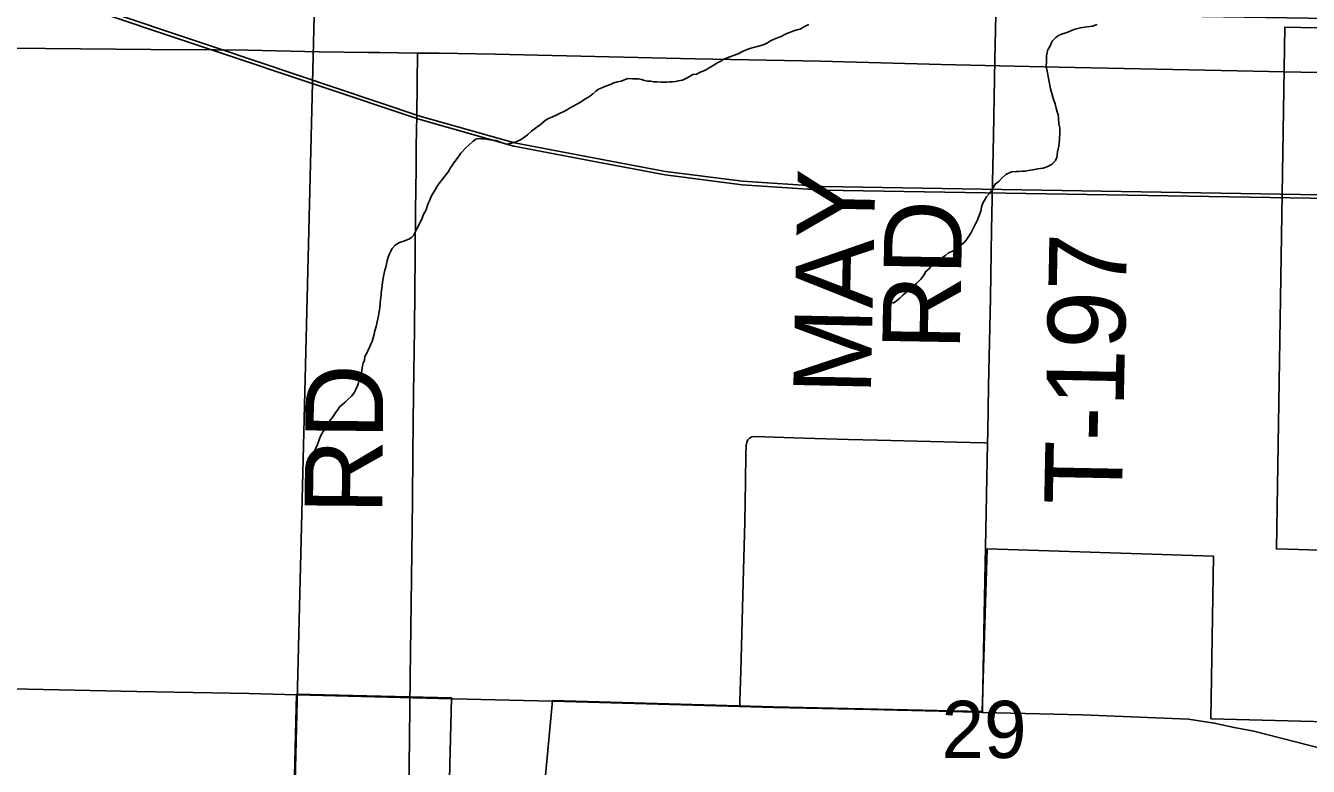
# Model space of a CAD drawing. Extents: x 2.4 to 73.1, y 4.5 to 25.6.
# Drawn here: x 46.4925 to 46.9617, y 22.3238 to 22.5948 of the extents above; entities that cross this region are included whole.
import ezdxf

# ---------------------------------------------------------------- set-up
doc = ezdxf.new("R2010")
doc.units = 0
for name, color, linetype in [('GM_X_County_Road', 7, 'Continuous'), ('GM_X_Minor_River', 7, 'Continuous'), ('GM_X_Rail_Line', 7, 'Continuous'), ('GM_X_Section', 7, 'Continuous'), ('GM_X_Section_Text', 7, 'Continuous'), ('GM_X_Township_Road', 7, 'Continuous'), ('GM_X_Township_Road_Text', 7, 'Continuous')]:
    doc.layers.add(name, color=color, linetype=linetype)

msp = doc.modelspace()

# ---------------------------------------------------------------- linework, layer by layer
at = {"layer": 'GM_X_County_Road'}
msp.add_line((46.64896, 22.34856), (46.68482, 22.34764), dxfattribs=at)
for points in [[(46.98223, 22.59359), (46.95309, 22.59426), (46.94999, 22.40335), (46.97405, 22.40272)], [(46.22396, 22.5904), (46.22851, 22.59031), (46.26052, 22.5899), (46.30031, 22.58916), (46.31647, 22.5889), (46.33107, 22.58857), (46.33853, 22.58853), (46.36931, 22.58808), (46.38298, 22.58792), (46.40909, 22.58764), (46.42681, 22.58742), (46.4467, 22.58716), (46.46131, 22.58683), (46.4756, 22.58666), (46.4843, 22.58657), (46.49985, 22.58648), (46.53839, 22.58602), (46.56202, 22.58592), (46.57383, 22.58579), (46.59994, 22.58519), (46.61796, 22.58499), (46.62194, 22.58495), (46.63588, 22.58476)], [(46.63588, 22.58476), (46.64374, 22.58474), (46.66425, 22.58442), (46.73727, 22.58267), (46.78326, 22.58174), (46.82738, 22.58059), (46.87026, 22.57966), (46.91812, 22.57859), (46.97063, 22.57759), (47.01413, 22.57648), (47.08281, 22.57503), (47.12383, 22.5742), (47.14129, 22.57376)], [(46.97303, 22.34006), (46.92605, 22.34128), (46.92699, 22.40069), (46.84426, 22.40344), (46.84238, 22.34388), (46.76602, 22.34566), (46.6852, 22.34791), (46.68154, 22.30879), (46.64727, 22.30953), (46.64834, 22.34885), (46.59162, 22.35029), (46.59068, 22.31048), (46.58656, 22.09687), (46.57902, 21.87084), (46.57857, 21.85748), (47.53448, 22.1662)], [(46.08633, 22.36102), (46.09418, 22.36099), (46.11469, 22.36068), (46.18771, 22.35893), (46.2337, 22.358), (46.27782, 22.35684), (46.32071, 22.35591), (46.36856, 22.35485), (46.42108, 22.35385), (46.46458, 22.35273), (46.53325, 22.35128), (46.57427, 22.35045), (46.59173, 22.35001)], [(46.5908, 22.3102), (46.59131, 22.32853), (46.59156, 22.33969), (46.59165, 22.34525), (46.59173, 22.35001)], [(46.59173, 22.35001), (46.64846, 22.34858), (46.64896, 22.34856)], [(46.68482, 22.34764), (46.68532, 22.34763), (46.75374, 22.34573)], [(46.75374, 22.34573), (46.76614, 22.34538), (46.80149, 22.34458), (46.83164, 22.3439), (46.8425, 22.3436)], [(46.8425, 22.3436), (46.87889, 22.34263), (46.91781, 22.34109)], [(46.91781, 22.34109), (46.92728, 22.33968), (46.93452, 22.33807), (46.94177, 22.33666), (46.96693, 22.33022)]]:
    msp.add_lwpolyline(points, dxfattribs=at)
at = {"layer": 'GM_X_Minor_River'}
for points in [[(46.77903, 22.59518), (46.77769, 22.59464), (46.77673, 22.5941), (46.77576, 22.59355), (46.77461, 22.5932), (46.77347, 22.59285), (46.77193, 22.59232), (46.77098, 22.59197), (46.77001, 22.59142), (46.76886, 22.59088), (46.76752, 22.59035), (46.76636, 22.58981), (46.76502, 22.58927), (46.76386, 22.58854), (46.7629, 22.588), (46.76194, 22.58764), (46.7606, 22.5873), (46.75869, 22.58677), (46.75774, 22.58661), (46.75601, 22.58589), (46.75447, 22.58517), (46.75332, 22.58463), (46.75236, 22.58428), (46.7491, 22.58303), (46.74795, 22.58249), (46.74679, 22.58176), (46.74545, 22.58122), (46.74428, 22.58031), (46.74294, 22.57958), (46.74178, 22.57885), (46.74062, 22.57831), (46.73928, 22.57777), (46.73793, 22.57705), (46.7366, 22.57689), (46.73564, 22.57635), (46.73429, 22.57562), (46.73275, 22.5749), (46.73122, 22.57456), (46.73027, 22.5744), (46.72913, 22.57424), (46.72818, 22.57426), (46.72703, 22.5741), (46.72608, 22.57412), (46.72495, 22.57415), (46.72343, 22.57419), (46.72229, 22.57422), (46.72115, 22.57444), (46.72002, 22.57447), (46.71888, 22.57469), (46.71775, 22.5751), (46.71662, 22.57532), (46.71548, 22.57534), (46.71453, 22.57537), (46.71282, 22.57541), (46.71186, 22.57506), (46.71033, 22.57453), (46.70899, 22.57418), (46.70765, 22.57383), (46.7065, 22.5733), (46.70535, 22.57294), (46.70439, 22.57259), (46.70324, 22.57205), (46.70209, 22.57151), (46.70112, 22.57077), (46.69996, 22.56985), (46.69879, 22.56893), (46.69706, 22.56784), (46.69571, 22.56692), (46.69416, 22.56601), (46.69282, 22.56529), (46.69147, 22.56456), (46.69031, 22.56383), (46.68685, 22.56221), (46.68493, 22.56131), (46.68378, 22.56077), (46.68262, 22.56023), (46.68068, 22.55857), (46.67952, 22.55765)], [(46.88444, 22.59519), (46.88271, 22.59466), (46.88062, 22.59434), (46.87833, 22.59402), (46.87642, 22.5935), (46.87507, 22.59296), (46.87373, 22.59243), (46.87258, 22.59207), (46.87143, 22.59172), (46.87028, 22.59118), (46.86931, 22.59045), (46.86795, 22.58915), (46.86755, 22.58821), (46.86694, 22.5869), (46.86635, 22.58597), (46.86614, 22.58502), (46.86591, 22.5837), (46.86587, 22.5818), (46.86582, 22.5799), (46.86616, 22.57819), (46.86732, 22.5717), (46.86785, 22.56998), (46.8682, 22.56864), (46.86855, 22.56749), (46.86908, 22.56615), (46.86943, 22.56462), (46.86977, 22.56328), (46.87013, 22.56232), (46.87029, 22.56099), (46.87042, 22.5589), (46.87076, 22.55737), (46.87073, 22.55585), (46.87066, 22.553), (46.87041, 22.55073), (46.86998, 22.54865), (46.86973, 22.54657), (46.86914, 22.54545), (46.86796, 22.54415), (46.86642, 22.54324), (46.8647, 22.54271), (46.86279, 22.54238), (46.86088, 22.54205), (46.85993, 22.54188)], [(46.67952, 22.55765), (46.67855, 22.55692), (46.67758, 22.55618), (46.67603, 22.55489), (46.67506, 22.55416), (46.6739, 22.55324), (46.67275, 22.5527), (46.6714, 22.55216), (46.67026, 22.55181), (46.66854, 22.55148), (46.66759, 22.55169), (46.66609, 22.55211), (46.66458, 22.55272), (46.66326, 22.55294), (46.66155, 22.55318), (46.66042, 22.55339), (46.65928, 22.55342), (46.65814, 22.55345), (46.65719, 22.55329), (46.65622, 22.55255), (46.65466, 22.55107), (46.6535, 22.55015), (46.65174, 22.54811), (46.65036, 22.54624), (46.64918, 22.54457), (46.64859, 22.54363), (46.64781, 22.5427), (46.6472, 22.54139), (46.64446, 22.53804), (46.64367, 22.53692), (46.64289, 22.5358), (46.64229, 22.53468), (46.6413, 22.53318), (46.6409, 22.53224), (46.64029, 22.53074), (46.63969, 22.52943), (46.63928, 22.5283), (46.63887, 22.52717), (46.63828, 22.52623), (46.63787, 22.52511), (46.63746, 22.52398), (46.63686, 22.52285), (46.63626, 22.52154), (46.63566, 22.52042), (46.63506, 22.51929), (46.63447, 22.51817), (46.63368, 22.51724), (46.63272, 22.51669), (46.63176, 22.51634), (46.6308, 22.51598), (46.62927, 22.51545), (46.62773, 22.51454), (46.62656, 22.51324), (46.62556, 22.51137), (46.62515, 22.51005), (46.62473, 22.50873), (46.62451, 22.5076), (46.6243, 22.50646), (46.62389, 22.50533), (46.62367, 22.5042), (46.62345, 22.50307), (46.62323, 22.50174), (46.62299, 22.49985), (46.62277, 22.49853), (46.62255, 22.4972), (46.62252, 22.49606), (46.62229, 22.49474), (46.62226, 22.49322), (46.62203, 22.49171), (46.62157, 22.48868), (46.62135, 22.48755), (46.62114, 22.48641), (46.62071, 22.48472), (46.6203, 22.48321), (46.62007, 22.48188), (46.61966, 22.48056), (46.61925, 22.47925), (46.61884, 22.47831), (46.61844, 22.47737), (46.61784, 22.47605), (46.61724, 22.47474), (46.61664, 22.47381), (46.61642, 22.47248), (46.61601, 22.47135), (46.6158, 22.47041), (46.61558, 22.46946), (46.61535, 22.46776), (46.61514, 22.46682), (46.61453, 22.46512), (46.61431, 22.46418), (46.6139, 22.46305), (46.6133, 22.46174), (46.6127, 22.46042), (46.61172, 22.45931), (46.61036, 22.45801), (46.60939, 22.45709), (46.60841, 22.45617), (46.60744, 22.45543), (46.60685, 22.4545), (46.60587, 22.45319), (46.60468, 22.45132)], [(46.85993, 22.54188), (46.85821, 22.54155), (46.85707, 22.54158), (46.85574, 22.54142), (46.85479, 22.54145), (46.85308, 22.5413), (46.85097, 22.5404), (46.84941, 22.53892), (46.84843, 22.53781), (46.84727, 22.53689), (46.84668, 22.53596), (46.84569, 22.53427), (46.84509, 22.53334), (46.84392, 22.53223), (46.84313, 22.53073), (46.84253, 22.5296), (46.84212, 22.52848), (46.84189, 22.52696), (46.84047, 22.5232), (46.83988, 22.52227), (46.83907, 22.52058), (46.83827, 22.51889), (46.83729, 22.51739), (46.8365, 22.51628), (46.83572, 22.51535), (46.83475, 22.51461), (46.83378, 22.51388), (46.83262, 22.51296), (46.83127, 22.51223), (46.83012, 22.51169), (46.82895, 22.51077), (46.8276, 22.50986), (46.82605, 22.50876), (46.82489, 22.50784), (46.82373, 22.50692), (46.82294, 22.5058), (46.82178, 22.50488), (46.82099, 22.50357), (46.82, 22.50207), (46.81844, 22.50059), (46.81709, 22.49949), (46.81611, 22.49856), (46.81437, 22.49709), (46.81339, 22.49617), (46.81223, 22.49506), (46.81106, 22.49414), (46.8101, 22.4934), (46.80953, 22.49342)], [(46.60468, 22.45132), (46.60351, 22.45002), (46.60272, 22.44871), (46.60193, 22.44741), (46.60133, 22.44628), (46.60034, 22.4446), (46.59992, 22.44328), (46.59931, 22.44159), (46.59871, 22.44027), (46.59831, 22.43933), (46.59772, 22.43859), (46.5977, 22.43802)]]:
    msp.add_lwpolyline(points, dxfattribs=at)
at = {"layer": 'GM_X_Rail_Line'}
for points in [[(45.58425, 22.9028), (45.62519, 22.89476), (45.66973, 22.88493), (45.71592, 22.8692), (45.83842, 22.8289), (46.2269, 22.69751), (46.56199, 22.58544), (46.63635, 22.56054), (46.67107, 22.55071), (46.70186, 22.54481), (46.72642, 22.54022), (46.75459, 22.53662), (46.78407, 22.53465), (47.14078, 22.52875)], [(45.58442, 22.90404), (45.62544, 22.89598), (45.67007, 22.88613), (45.71631, 22.87038), (45.83882, 22.83008), (46.2273, 22.69868), (46.56238, 22.58662), (46.63671, 22.56173), (46.67135, 22.55192), (46.70209, 22.54603), (46.72662, 22.54145), (46.75471, 22.53786), (46.78412, 22.5359), (47.1408, 22.53)]]:
    msp.add_lwpolyline(points, dxfattribs=at)
at = {"layer": 'GM_X_Section'}
for points in [[(46.09128, 22.61228), (46.59818, 22.60328), (46.58561, 22.09721), (46.08421, 22.10608), (46.08407, 22.10855)], [(47.10074, 22.59533), (47.089, 22.08412), (46.58561, 22.09721), (46.59818, 22.60328)]]:
    msp.add_lwpolyline(points, close=True, dxfattribs=at)
at = {"layer": 'GM_X_Township_Road'}
for points in [[(46.84435, 22.44212), (46.84443, 22.44608), (46.84474, 22.46287), (46.84541, 22.4952), (46.84584, 22.52007), (46.84647, 22.55457), (46.84697, 22.58224), (46.84731, 22.59312), (46.8475, 22.60474), (46.8475, 22.61356)], [(46.63264, 22.31355), (46.63292, 22.33437), (46.63321, 22.35644), (46.63367, 22.39251), (46.63407, 22.42111), (46.63421, 22.4382), (46.6344, 22.46028), (46.63473, 22.48391), (46.63504, 22.51095), (46.63509, 22.52743), (46.63523, 22.53489), (46.63535, 22.54266), (46.63536, 22.55074), (46.63545, 22.55634), (46.63558, 22.56193), (46.63571, 22.57374), (46.63588, 22.58476)], [(46.75374, 22.34573), (46.75379, 22.34774), (46.75407, 22.35862), (46.75512, 22.39557), (46.75558, 22.41327), (46.75583, 22.42787), (46.75597, 22.43813), (46.75603, 22.44124), (46.75627, 22.44245), (46.75668, 22.44328), (46.75732, 22.44395), (46.75814, 22.44436), (46.75936, 22.44456), (46.77707, 22.44388), (46.79352, 22.4434), (46.80408, 22.44322), (46.83793, 22.44229), (46.84329, 22.44215), (46.84435, 22.44212)], [(46.8425, 22.3436), (46.84254, 22.34583), (46.84267, 22.35256), (46.8431, 22.37925), (46.84375, 22.41033), (46.84435, 22.44212)]]:
    msp.add_lwpolyline(points, dxfattribs=at)

# ---------------------------------------------------------------- texts
at = {"layer": 'GM_X_Section_Text'}
msp.add_text('29', height=0.020928, rotation=0, dxfattribs=at).set_placement((46.82748, 22.32688))
at = {"layer": 'GM_X_Township_Road_Text'}
for s, rotation, p in [('MAY', 88.8189, (46.80166, 22.45966)), ('RD', 89.0094, (46.83423, 22.47588)), ('T-197', 88.884, (46.89345, 22.41934)), ('RD', 89.5107, (46.62295, 22.41594))]:
    msp.add_text(s, height=0.028409, rotation=rotation, dxfattribs=at).set_placement(p)

doc.saveas('drawing.dxf')
